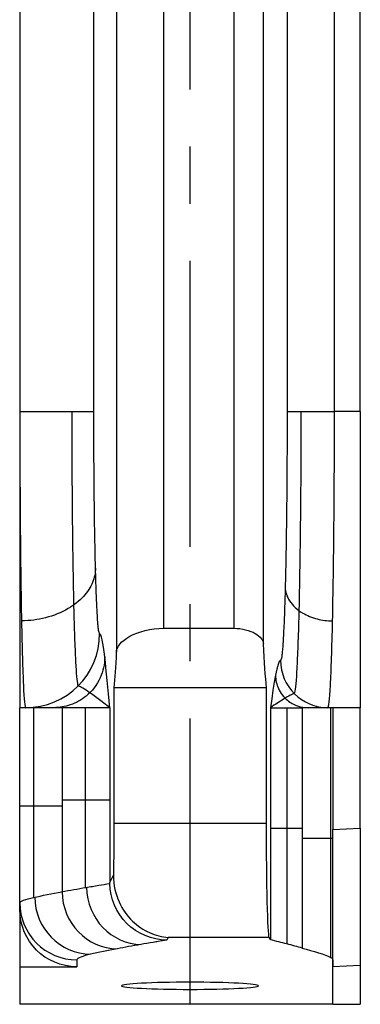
# Model space of a CAD drawing. Extents: x 2651 to 11825, y -3833 to 1075.
# Tile 409 of 656: x 5126 to 5141, y -3672 to -3629. Entities that reach past the tile are written whole.
import ezdxf

# ---------------------------------------------------------------- set-up
doc = ezdxf.new("R2010")
doc.units = 0
doc.header["$LTSCALE"] = 10
doc.linetypes.add('CENTER', pattern=[2, 1.25, -0.25, 0.25, -0.25])
doc.layers.add('114', color=7, linetype='CONTINUOUS')
doc.layers.add('CEN', color=1, linetype='CENTER')

msp = doc.modelspace()

# ---------------------------------------------------------------- linework, layer by layer
at = {"layer": '114', "color": 253, "linetype": 'Continuous'}
for p, q in [((5135.154, -3539.797), (5135.154, -3655.918)), ((5136.449, -3656.601), (5136.449, -3599.228)), ((5130.016, -3607.833), (5130.016, -3656.968)), ((5132.088, -3655.918), (5132.088, -3607.833)), ((5137.483, -3619.787), (5137.483, -3646.435)), ((5139.555, -3646.435), (5139.555, -3619.718)), ((5129.032, -3646.435), (5129.032, -3620.1)), ((5125.794, -3646.435), (5129.032, -3646.435)), ((5137.483, -3646.435), (5139.555, -3646.435)), ((5140.684, -3646.435), (5139.555, -3646.435)), ((5127.641, -3659.389), (5127.641, -3667.435)), ((5138.143, -3659.389), (5138.143, -3669.9)), ((5129.905, -3664.442), (5136.58, -3664.442)), ((5139.479, -3664.719), (5140.684, -3664.655)), ((5129.729, -3667.038), (5129.891, -3666.715)), ((5132.278, -3669.435), (5132.219, -3669.553)), ((5136.704, -3669.435), (5132.278, -3669.435)), ((5128.294, -3670.414), (5128.294, -3670.719)), ((5140.684, -3670.655), (5139.479, -3670.719))]:
    msp.add_line(p, q, dxfattribs=at)
at = {"layer": '114', "color": 7, "linetype": 'Continuous'}
for p, q in [((5125.794, -3619.718), (5125.794, -3646.435)), ((5140.684, -3646.435), (5140.684, -3619.718)), ((5125.794, -3646.435), (5125.794, -3659.389)), ((5140.684, -3646.435), (5140.684, -3659.389)), ((5132.088, -3655.918), (5135.154, -3655.918)), ((5129.905, -3658.507), (5136.58, -3658.507)), ((5129.905, -3658.507), (5129.905, -3664.442)), ((5136.58, -3664.442), (5136.58, -3658.507)), ((5125.794, -3667.917), (5125.794, -3659.389)), ((5126.394, -3659.389), (5126.394, -3667.684)), ((5128.648, -3659.389), (5128.648, -3667.255)), ((5129.729, -3659.389), (5129.729, -3667.038)), ((5136.755, -3659.389), (5136.755, -3669.538)), ((5137.476, -3659.389), (5137.476, -3669.719)), ((5139.387, -3659.389), (5139.387, -3670.31)), ((5139.479, -3659.389), (5139.479, -3664.719)), ((5140.684, -3659.389), (5139.479, -3659.389)), ((5140.684, -3664.655), (5140.684, -3659.389)), ((5140.684, -3664.655), (5140.684, -3670.655)), ((5125.794, -3668.215), (5125.794, -3667.917)), ((5125.794, -3668.215), (5125.794, -3670.719)), ((5136.755, -3669.538), (5136.704, -3669.435)), ((5125.794, -3670.719), (5125.794, -3672.358)), ((5125.794, -3670.719), (5128.294, -3670.719)), ((5139.479, -3672.358), (5139.479, -3670.719)), ((5140.684, -3670.655), (5140.684, -3672.358)), ((5139.479, -3672.358), (5125.794, -3672.358)), ((5139.479, -3672.358), (5140.684, -3672.358))]:
    msp.add_line(p, q, dxfattribs=at)
at = {"layer": '114', "color": 253, "linetype": 'Continuous'}
for centre, major_axis, ratio, start_param, end_param in [((5126.049, -3656.151), (0, 3.239), 0.999657, 3.141593, 4.712389), ((5139.27, -3657.317), (0, -2.073), 0.999657, 4.712389, 6.283185), ((5130.058, -3667.435), (0.485, -2.453), 0.965374, 4.52381, 6.081195), ((5128.294, -3667.917), (2.5, 0), 0.99863, 3.141593, 4.712389)]:
    msp.add_ellipse(centre, major_axis=major_axis, ratio=ratio, start_param=start_param, end_param=end_param, dxfattribs=at)
at = {"layer": '114', "color": 7, "linetype": 'Continuous', "extrusion": (0, 0, -1)}
for centre, major_axis, ratio, start_param, end_param in [((5129.729, -3633.481), (0, 25.908), 0.026186, 2.705839, 2.879793), ((5136.755, -3633.481), (0, 25.908), 0.026186, 3.403392, 3.609824), ((5129.774, -3664.442), (0, 5), 0.026186, 1.570796, 2.042826), ((5136.711, -3664.442), (0, 5), 0.026186, 3.193953, 4.712389), ((5128.294, -3668.215), (0, 2.503), 0.99863, 3.141593, 4.712389), ((5133.239, -3671.548), (3, 0), 0.052408, 1.570796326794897, 7.853981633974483)]:
    msp.add_ellipse(centre, major_axis=major_axis, ratio=ratio, start_param=start_param, end_param=end_param, dxfattribs=at)
at = {"layer": '114', "color": 7, "linetype": 'Continuous'}
for centre, major_axis, ratio, start_param, end_param in [((5131.104, -3667.244), (0.424, -2.464), 0.955437, 4.5494, 6.104951), ((5128.887, -3667.673), (0.573, -2.433), 0.974857, 4.486672, 6.046102)]:
    msp.add_ellipse(centre, major_axis=major_axis, ratio=ratio, start_param=start_param, end_param=end_param, dxfattribs=at)
at = {"layer": '114', "color": 253, "linetype": 'Continuous'}
for points, knots in [([(5125.794, -3646.435), (5125.794, -3648.131), (5125.801, -3649.826), (5125.826, -3652.959), (5125.845, -3654.396), (5125.892, -3656.794), (5125.921, -3657.754), (5125.982, -3659.052), (5126.015, -3659.389), (5126.049, -3659.389)], [0, 0, 0, 0, 0.25, 0.25, 0.5, 0.5, 0.75, 0.75, 1, 1, 1, 1]), ([(5139.27, -3659.389), (5139.307, -3659.389), (5139.344, -3659.052), (5139.413, -3657.754), (5139.445, -3656.794), (5139.497, -3654.396), (5139.519, -3652.959), (5139.547, -3649.826), (5139.555, -3648.131), (5139.555, -3646.435)], [0, 0, 0, 0, 0.25, 0.25, 0.5, 0.5, 0.75, 0.75, 1, 1, 1, 1]), ([(5127.635, -3667.436), (5127.639, -3667.435), (5127.644, -3667.434), (5127.648, -3667.433), (5127.805, -3667.403), (5127.976, -3667.372), (5128.152, -3667.341), (5128.327, -3667.31), (5128.507, -3667.279), (5128.691, -3667.247), (5128.873, -3667.216), (5129.059, -3667.185), (5129.246, -3667.154), (5129.406, -3667.128), (5129.568, -3667.101), (5129.723, -3667.075), (5129.727, -3667.074), (5129.732, -3667.074), (5129.736, -3667.073)], [0, 0, 0, 0, 0.000008, 0.000008, 0.000008, 0.262006, 0.262006, 0.262006, 0.521681, 0.521681, 0.521681, 0.779171, 0.779171, 0.779171, 0.999872, 0.999872, 0.999872, 1, 1, 1, 1]), ([(5125.794, -3667.917), (5125.794, -3667.842), (5126.044, -3667.764), (5126.753, -3667.604), (5127.213, -3667.521), (5127.641, -3667.435)], [0, 0, 0, 0, 0.5, 0.5, 1, 1, 1, 1]), ([(5132.219, -3669.553), (5132.094, -3669.574), (5131.969, -3669.595), (5131.844, -3669.615), (5131.773, -3669.627), (5131.702, -3669.639), (5131.632, -3669.651), (5131.447, -3669.682), (5131.263, -3669.713), (5131.083, -3669.744), (5130.903, -3669.775), (5130.726, -3669.806), (5130.554, -3669.837), (5130.383, -3669.868), (5130.217, -3669.9), (5130.058, -3669.931)], [0, 0, 0, 0, 0.165743, 0.165743, 0.165743, 0.25976, 0.25976, 0.25976, 0.506497, 0.506497, 0.506497, 0.753242, 0.753242, 0.753242, 1, 1, 1, 1]), ([(5130.058, -3669.931), (5129.656, -3670.011), (5129.227, -3670.09), (5128.546, -3670.25), (5128.294, -3670.331), (5128.294, -3670.414)], [0, 0, 0, 0, 0.5, 0.5, 1, 1, 1, 1])]:
    msp.add_open_spline(points, degree=3, knots=knots, dxfattribs=at)
at = {"layer": '114', "color": 7, "linetype": 'Continuous'}
for points, knots in [([(5128.066, -3646.435), (5128.066, -3647.144), (5128.069, -3648.537), (5128.082, -3650.582), (5128.103, -3652.494), (5128.132, -3654.222), (5128.167, -3655.701), (5128.208, -3656.892), (5128.253, -3657.767), (5128.3, -3658.304), (5128.333, -3658.426), (5128.349, -3658.429)], [0, 0, 0, 0, 0.111894, 0.223788, 0.335702, 0.447649, 0.559626, 0.669653, 0.77972, 0.88983, 1, 1, 1, 1]), ([(5137.797, -3658.775), (5137.815, -3658.772), (5137.851, -3658.643), (5137.902, -3658.073), (5137.951, -3657.142), (5137.995, -3655.883), (5138.032, -3654.341), (5138.062, -3652.571), (5138.084, -3650.631), (5138.098, -3648.561), (5138.101, -3647.152), (5138.101, -3646.435)], [0, 0, 0, 0, 0.112113, 0.224182, 0.336223, 0.448238, 0.560219, 0.670189, 0.780134, 0.890066, 1, 1, 1, 1]), ([(5129.107, -3653.286), (5129.102, -3653.502), (5129.013, -3653.931), (5128.608, -3654.555), (5127.91, -3655.11), (5126.953, -3655.496), (5126.236, -3655.588), (5125.869, -3655.595)], [0, 0, 0, 0, 0.176691, 0.366818, 0.56306, 0.789847, 1, 1, 1, 1]), ([(5137.399, -3654.117), (5137.407, -3654.335), (5137.535, -3654.747), (5138.074, -3655.25), (5138.777, -3655.531), (5139.236, -3655.591), (5139.471, -3655.595)], [0, 0, 0, 0, 0.27004, 0.561952, 0.789314, 1, 1, 1, 1]), ([(5130.016, -3656.968), (5130.029, -3656.727), (5130.231, -3656.475), (5130.976, -3656.062), (5131.514, -3655.918), (5132.088, -3655.918)], [0, 0, 0, 0, 0.5, 0.5, 1, 1, 1, 1]), ([(5135.154, -3655.918), (5135.514, -3655.918), (5135.854, -3656.01), (5136.314, -3656.273), (5136.441, -3656.439), (5136.449, -3656.601)], [0, 0, 0, 0, 0.5, 0.5, 1, 1, 1, 1]), ([(5129.508, -3657.163), (5129.502, -3657.497), (5129.37, -3658.125), (5128.79, -3658.888), (5128.031, -3659.305), (5127.535, -3659.387), (5127.282, -3659.389)], [0, 0, 0, 0, 0.27027, 0.562447, 0.789761, 1, 1, 1, 1]), ([(5136.976, -3657.965), (5136.98, -3658.178), (5137.065, -3658.58), (5137.436, -3659.068), (5137.922, -3659.336), (5138.239, -3659.388), (5138.401, -3659.389)], [0, 0, 0, 0, 0.270261, 0.562429, 0.789736, 1, 1, 1, 1]), ([(5129.729, -3659.389), (5129.548, -3659.25), (5129.211, -3658.995), (5128.78, -3658.679), (5128.48, -3658.486), (5128.374, -3658.444), (5128.338, -3658.441)], [0, 0, 0, 0, 0.280826, 0.561102, 0.78075, 1, 1, 1, 1]), ([(5137.805, -3658.782), (5137.759, -3658.787), (5137.636, -3658.827), (5137.273, -3659.043), (5136.968, -3659.242), (5136.755, -3659.389)], [0, 0, 0, 0, 0.279627, 0.559553, 1, 1, 1, 1]), ([(5125.794, -3663.679), (5125.811, -3663.679), (5125.938, -3663.679), (5126.624, -3663.679), (5127.211, -3663.679), (5127.641, -3663.679)], [0, 0, 0, 0, 0.278332, 0.557661, 1, 1, 1, 1]), ([(5139.479, -3670.719), (5139.479, -3670.678), (5139.479, -3670.494), (5139.479, -3669.855), (5139.479, -3669.405), (5139.479, -3667.754), (5139.479, -3666.251), (5139.479, -3664.719)], [0, 0, 0, 0, 0.25, 0.25, 0.5, 0.5, 1, 1, 1, 1]), ([(5138.143, -3665.088), (5138.332, -3665.088), (5138.686, -3665.088), (5139.192, -3665.088), (5139.459, -3665.088), (5139.467, -3665.088), (5139.46, -3665.088)], [0, 0, 0, 0, 0.294414, 0.58809, 0.880573, 1, 1, 1, 1]), ([(5129.891, -3666.715), (5129.885, -3667.155), (5129.983, -3667.545), (5130.287, -3668.219), (5130.491, -3668.494), (5130.951, -3668.941), (5131.202, -3669.106), (5131.727, -3669.344), (5132.006, -3669.414), (5132.278, -3669.435)], [0, 0, 0, 0, 0.25, 0.25, 0.5, 0.5, 0.75, 0.75, 1, 1, 1, 1]), ([(5132.219, -3669.553), (5131.581, -3669.547), (5130.935, -3669.279), (5130.017, -3668.369), (5129.74, -3667.73), (5129.73, -3667.074)], [0, 0, 0, 0, 0.5, 0.5, 1, 1, 1, 1]), ([(5138.143, -3669.9), (5138.039, -3669.87), (5137.93, -3669.84), (5137.819, -3669.81), (5137.707, -3669.779), (5137.592, -3669.749), (5137.475, -3669.719), (5137.241, -3669.659), (5136.998, -3669.598), (5136.755, -3669.538)], [0, 0, 0, 0, 0.250117, 0.250117, 0.250117, 0.50023, 0.50023, 0.50023, 1, 1, 1, 1]), ([(5138.143, -3669.9), (5138.606, -3670.035), (5139.162, -3670.17), (5139.437, -3670.341), (5139.471, -3670.375), (5139.484, -3670.444), (5139.479, -3670.478), (5139.479, -3670.581), (5139.479, -3670.65), (5139.479, -3670.719)], [0, 0, 0, 0, 0.5, 0.5, 0.625, 0.625, 0.75, 0.75, 1, 1, 1, 1])]:
    msp.add_open_spline(points, degree=3, knots=knots, dxfattribs=at)
at = {"layer": '114', "color": 253, "linetype": 'Continuous'}
for points in [[(5129.286, -3656.151), (5129.137, -3656.151), (5129.032, -3652.127), (5129.032, -3646.435)], [(5137.483, -3646.435), (5137.483, -3652.81), (5137.365, -3657.317), (5137.198, -3657.317)]]:
    msp.add_rational_spline(points, [1, 0.804737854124, 0.804737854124, 1], degree=3, dxfattribs=at)
for points in [[(5129.729, -3659.389), (5129.582, -3657.77), (5129.434, -3656.151), (5129.286, -3656.151)], [(5137.198, -3657.317), (5137.05, -3657.317), (5136.903, -3658.353), (5136.755, -3659.389)]]:
    msp.add_open_spline(points, degree=3, dxfattribs=at)
at = {"layer": '114', "color": 7, "linetype": 'Continuous'}
for points, degree in [([(5127.637, -3659.389), (5126.775, -3659.389), (5125.79, -3659.389), (5125.797, -3659.389)], 3), ([(5127.637, -3659.389), (5127.639, -3659.389), (5127.64, -3659.389), (5127.641, -3659.389)], 3), ([(5129.729, -3659.389), (5128.995, -3659.389), (5128.26, -3659.389), (5127.641, -3659.389)], 3), ([(5136.755, -3659.389), (5137.242, -3659.389), (5137.728, -3659.389), (5138.143, -3659.389)], 3), ([(5138.143, -3659.389), (5138.144, -3659.389), (5138.145, -3659.389), (5138.146, -3659.389)], 3), ([(5139.481, -3659.389), (5139.476, -3659.389), (5138.739, -3659.389), (5138.146, -3659.389)], 3), ([(5129.73, -3663.436), (5128.601, -3663.436), (5127.641, -3663.436)], 2), ([(5138.143, -3664.676), (5137.499, -3664.676), (5136.755, -3664.676)], 2), ([(5129.73, -3667.074), (5129.729, -3667.062), (5129.729, -3667.05), (5129.729, -3667.038)], 3)]:
    msp.add_open_spline(points, degree=degree, dxfattribs=at)
at = {"layer": 'CEN'}
msp.add_line((5133.239, -3672.358), (5133.239, -3523.358), dxfattribs=at)

doc.saveas('drawing.dxf')
